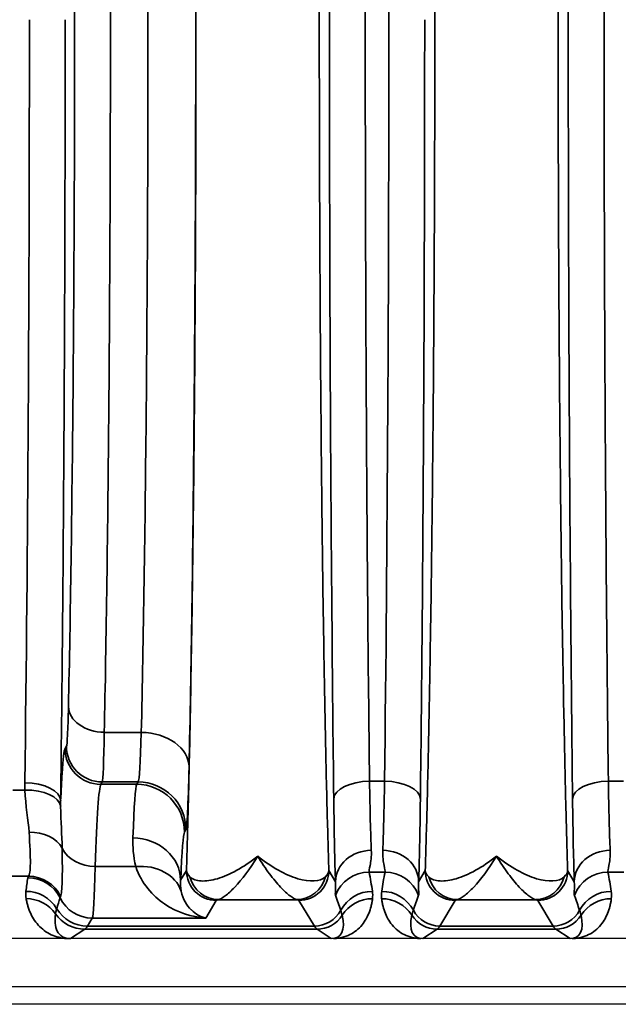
# Model space of a CAD drawing. Header units: millimetres. Extents: x 399 to 6233, y -1870 to 1602.
# Tile 489 of 656: x 5497 to 5507, y -98 to -81. Entities that reach past the tile are written whole.
import ezdxf

# ---------------------------------------------------------------- set-up
doc = ezdxf.new("R2010")
doc.units = ezdxf.units.MM
for name, color, linetype, lineweight in [('AM_5', 3, 'Continuous', 25), ('可見 (ISO)', 7, 'Continuous', 25), ('窄部可見 (ISO)', 7, 'Continuous', 35)]:
    doc.layers.add(name, color=color, linetype=linetype, lineweight=lineweight)
doc.styles.add('尺寸標註', font='romans.shx', dxfattribs={"bigfont": 'CHINESET.SHX'})
doc.dimstyles.new('CNS1$0', dxfattribs={"dimtxt": 2.5, "dimasz": 2.5, "dimexe": 1, "dimexo": 1, "dimgap": 1.5, "dimtad": 1, "dimtoh": 1, "dimdec": 1, "dimdsep": 46, "dimtxsty": '尺寸標註', "dimcen": 0, "dimclrd": 2, "dimclre": 2, "dimclrt": 1, "dimadec": 0, "dimazin": 2, "dimtp": 0.1, "dimtm": 0.1, "dimtfac": 0.71, "dimtdec": 1, "dimtmove": 0, "dimatfit": 0, "dimfxl": 0, "dimlwd": 13, "dimlwe": 13, "dimarcsym": 0})

# ---------------------------------------------------------------- blocks, each defined once
blk = doc.blocks.new('*D361')
at = {"layer": 'AM_5', "color": 2, "lineweight": 13}
for p, q in [((5422.642, -82.037), (5422.642, -115.653)), ((5583.362, -87.887), (5583.362, -115.653)), ((5425.142, -114.653), (5580.862, -114.653))]:
    blk.add_line(p, q, dxfattribs=at)
at = {"layer": 'AM_5', "color": 2, "lineweight": -2}
for points in [[(5425.142, -114.236), (5425.142, -115.07), (5422.642, -114.653)], [(5580.862, -114.236), (5580.862, -115.07), (5583.362, -114.653)]]:
    blk.add_solid(points, dxfattribs=at)
at = {"layer": 'Defpoints', "color": 0, "lineweight": -2}
for p in [(5422.642, -81.037), (5583.362, -86.887), (5583.362, -114.653)]:
    blk.add_point(p, dxfattribs=at)
at = {"layer": 'AM_5', "color": 1, "insert": (5503.002, -111.903), "char_height": 2.5, "attachment_point": 5, "style": '尺寸標註'}
blk.add_mtext('160.7', dxfattribs=at)

msp = doc.modelspace()

# ---------------------------------------------------------------- linework, layer by layer
at = {"layer": '可見 (ISO)'}
for p, q in [((5498.351, -95.787), (5498.351, -95.787)), ((5543.092, -96.437), (5438.592, -96.437)), ((5438.592, -97.237), (5543.092, -97.237)), ((5547.342, -97.537), (5434.342, -97.537))]:
    msp.add_line(p, q, dxfattribs=at)
for points, knots in [([(5497.959, -96.437), (5497.958, -96.437), (5497.958, -96.437), (5497.958, -96.437), (5497.958, -96.437), (5497.958, -96.437), (5497.958, -96.437), (5497.958, -96.437), (5497.955, -96.437), (5497.948, -96.437), (5497.944, -96.437), (5497.935, -96.437), (5497.928, -96.437), (5497.921, -96.437)], [-0.005146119, -0.005146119, -0.005146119, -0.005146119, -0.004810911, -0.004810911, -0.004628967, -0.004628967, -0.004600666, -0.004600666, -0.003063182, -0.003063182, -0.002040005, -0.002040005, 0, 0, 0, 0]), ([(5502.361, -96.437), (5502.354, -96.437), (5502.346, -96.437), (5502.34, -96.437), (5502.334, -96.437), (5502.329, -96.437), (5502.324, -96.437)], [0.00000000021, 0.00000000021, 0.00000000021, 0.00000000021, 0.00002113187, 0.00002113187, 0.00002113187, 0.0000394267, 0.0000394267, 0.0000394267, 0.0000394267]), ([(5503.859, -96.437), (5503.853, -96.437), (5503.847, -96.437), (5503.839, -96.437), (5503.834, -96.437), (5503.828, -96.437), (5503.823, -96.437)], [-0.00000491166, -0.00000491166, -0.00000491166, -0.00000491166, 0.00001772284, 0.00001772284, 0.00001772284, 0.00003506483, 0.00003506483, 0.00003506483, 0.00003506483]), ([(5506.361, -96.437), (5506.354, -96.437), (5506.346, -96.437), (5506.34, -96.437), (5506.334, -96.437), (5506.329, -96.437), (5506.324, -96.437)], [0.00000000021, 0.00000000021, 0.00000000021, 0.00000000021, 0.00002113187, 0.00002113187, 0.00002113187, 0.0000394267, 0.0000394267, 0.0000394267, 0.0000394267])]:
    msp.add_open_spline(points, degree=3, knots=knots, dxfattribs=at)
at = {"layer": '窄部可見 (ISO)'}
for p, q in [((5498.523, -92.98), (5499.143, -92.98)), ((5497.866, -93.251), (5497.89, -93.211)), ((5498.49, -93.811), (5498.466, -93.851)), ((5498.466, -93.851), (5499.066, -93.851)), ((5499.09, -93.811), (5498.49, -93.811)), ((5499.066, -93.851), (5499.09, -93.811)), ((5502.966, -93.8), (5503.217, -93.8)), ((5506.966, -93.8), (5507.217, -93.8)), ((5496.992, -93.947), (5497.194, -93.947)), ((5499.89, -94.61), (5499.866, -94.65)), ((5499.052, -95.23), (5498.371, -95.23)), ((5499.802, -95.459), (5499.899, -95.297)), ((5502.284, -95.297), (5502.395, -95.483)), ((5503.226, -95.322), (5502.958, -95.322)), ((5503.788, -95.483), (5503.899, -95.297)), ((5506.284, -95.297), (5506.395, -95.483)), ((5507.226, -95.322), (5506.958, -95.322)), ((5497.254, -95.392), (5496.965, -95.392)), ((5500.399, -95.797), (5500.222, -96.092)), ((5501.748, -95.784), (5500.435, -95.784)), ((5502.042, -96.227), (5501.784, -95.797)), ((5504.399, -95.797), (5504.141, -96.227)), ((5505.748, -95.784), (5504.435, -95.784)), ((5506.042, -96.227), (5505.784, -95.797)), ((5498.322, -96.092), (5498.241, -96.227)), ((5500.222, -96.092), (5498.322, -96.092)), ((5498.197, -96.278), (5497.959, -96.437)), ((5502.086, -96.278), (5498.197, -96.278)), ((5498.241, -96.227), (5502.042, -96.227)), ((5502.324, -96.437), (5502.086, -96.278)), ((5504.097, -96.278), (5503.859, -96.437)), ((5506.086, -96.278), (5504.097, -96.278)), ((5504.141, -96.227), (5506.042, -96.227)), ((5506.324, -96.437), (5506.086, -96.278))]:
    msp.add_line(p, q, dxfattribs=at)
for centre, major_axis, ratio, start_param, end_param in [((5502.732, -81.037), (0, 26), 0.02143, 4.712389, 5.225461), ((5496.732, -81.037), (0, 25), 0.02145, 4.175555, 4.712389), ((5502.732, -81.037), (0, 26), 0.02143, 4.199317, 4.712389), ((5498.523, -92.546), (-0.6, 0.013), 0.722333, 0.030288, 1.586603), ((5499.088, -90.811), (0, -3.002), 0.026524, 0.034868, 0.763293), ((5499.143, -93.558), (0.8, -0.018), 0.722333, 0.030288, 1.586603), ((5498.49, -93.211), (0.515, -0.309), 0.999172, 3.682263, 5.252328), ((5498.466, -93.251), (0.515, -0.309), 0.999172, 3.682263, 5.252328), ((5497.193, -94.13), (0.6, -0.007), 0.511389, 0.024373, 1.577171), ((5498.472, -101.849), (0, 8.003), 0.022512, 0.034888, 0.596845), ((5499.064, -100.26), (-0.008, -6.414), 0.020853, 3.180301, 3.678774), ((5499.066, -94.65), (0.686, -0.412), 0.999172, 0.54067, 2.110736), ((5499.09, -94.61), (0.686, -0.412), 0.999172, 0.54067, 2.110736), ((5502.966, -94.094), (-0.6, -0.007), 0.49083, 4.706597, 6.259146), ((5503.022, -92.726), (-0.007, 2.58), 0.02502, 2.000071, 2.615298), ((5503.161, -92.726), (0.007, 2.58), 0.02502, 3.667887, 4.283115), ((5503.217, -94.094), (0.6, -0.007), 0.49083, 0.024039, 1.576589), ((5506.966, -94.094), (-0.6, -0.007), 0.49083, 4.706597, 6.259146), ((5507.022, -92.726), (-0.007, 2.58), 0.02502, 2.000071, 2.615298), ((5497.194, -94.257), (0.6, 0.017), 0.516223, 0.059539, 1.556187), ((5502.422, -92.805), (0.007, -3.096), 0.02085, 5.141677, 5.75691), ((5503.761, -92.805), (-0.007, -3.096), 0.02085, 0.526276, 1.141508), ((5506.422, -92.805), (0.007, -3.096), 0.02085, 5.141677, 5.75691), ((5497.264, -95.105), (0.599, 0.031), 0.751758, 0.356231, 1.532192), ((5499.864, -100.419), (0.008, 5.773), 0.02317, 0.038714, 0.537188), ((5499.002, -95.459), (0.799, -0.032), 0.886923, 0.045354, 1.606482), ((5498.371, -94.734), (0.6, -0.018), 0.826915, 3.562919, 4.737867), ((5502.995, -95.483), (-0.6, -0.023), 0.876399, 4.678969, 6.239685), ((5503.188, -95.483), (0.6, -0.023), 0.876399, 0.0435, 1.604216), ((5506.995, -95.483), (-0.6, -0.023), 0.876399, 4.678969, 6.239685), ((5499.052, -95.891), (0.77, 0.217), 0.816863, 0.053432, 1.344647), ((5498.324, -91.978), (-0.005, -4.117), 0.020059, 0.038066, 0.660084), ((5502.958, -95.921), (-0.588, -0.12), 0.998201, 4.511525, 5.723718), ((5502.237, -94.888), (-0.587, 1.898), 0.297416, 4.213099, 4.391173), ((5503.946, -94.888), (0.587, 1.898), 0.297416, 1.892012, 2.070087), ((5503.226, -95.921), (-0.588, 0.12), 0.998201, 3.70106, 4.913253), ((5506.958, -95.921), (-0.588, -0.12), 0.998201, 4.511525, 5.723718), ((5506.237, -94.888), (-0.587, 1.898), 0.297416, 4.213099, 4.391173), ((5498.086, -94.755), (0.629, 2.073), 0.310752, 1.987716, 2.105822), ((5507.313, -95.421), (-10.07, 0), 0.058758, 6.234735, 6.273976), ((5497.243, -96.015), (0.593, -0.094), 0.998229, 0.609389, 1.728149), ((5497.254, -95.991), (0.462, -0.383), 0.997094, 1.147203, 2.260656), ((5500.435, -95.284), (0.093, -0.491), 0.982985, 4.763266, 6.092027), ((5501.748, -95.284), (-0.093, -0.491), 0.982985, 0.191158, 1.51992), ((5504.435, -95.284), (0.093, -0.491), 0.982993, 4.763177, 6.091983), ((5505.748, -95.284), (-0.093, -0.491), 0.982993, 0.191203, 1.520008), ((5497.211, -96.243), (0.596, -0.067), 0.99825, 0.651925, 1.682859), ((5503.013, -96.243), (-0.594, -0.083), 0.998238, 4.573579, 5.655239), ((5503.17, -96.243), (-0.594, 0.083), 0.998238, 3.769539, 4.851199), ((5507.013, -96.243), (-0.594, -0.083), 0.998238, 4.573579, 5.655239), ((5497.214, -96.366), (0.591, 0.105), 0.998218, 0.435215, 1.395105), ((8357.712, -98.497), (-2860.258, 0.716), 0.046839, 6.268046, 6.269403), ((5501.953, -88.154), (-4.172, -7.61), 0.009939, 6.191319, 6.234418), ((5498.322, -95.492), (0.515, -0.309), 0.999172, 4.133206, 5.252328), ((5501.589, -94.972), (1.006, -2.097), 0.194686, 0.988663, 1.119241), ((5503.015, -96.366), (-0.595, 0.075), 0.998245, 4.838078, 5.844438), ((5503.168, -96.366), (-0.595, -0.075), 0.998245, 3.58034, 4.5867), ((5504.594, -94.972), (-1.006, -2.097), 0.194686, 5.163945, 5.294522), ((5505.589, -94.972), (1.006, -2.097), 0.194686, 0.988663, 1.119241), ((5507.015, -96.366), (-0.595, 0.075), 0.998245, 4.838078, 5.844438), ((5498.197, -95.678), (0.333, -0.499), 0.999683, 4.734949, 5.695074), ((5498.241, -95.627), (0.515, -0.309), 0.999172, 4.221065, 5.252328), ((5502.042, -95.727), (0.429, 0.257), 0.999172, 4.17245, 5.254458), ((5504.141, -95.727), (0.429, -0.257), 0.999172, 4.17032, 5.252328), ((5506.042, -95.727), (0.429, 0.257), 0.999172, 4.17245, 5.254458), ((5502.086, -95.778), (0.277, 0.416), 0.999683, 3.729704, 4.736367), ((5501.811, -95.595), (0.641, -0.802), 0.399262, 5.974018, 6.980681), ((5504.372, -95.595), (-0.641, -0.802), 0.399262, 5.585689, 6.592352), ((5504.097, -95.778), (0.277, -0.416), 0.999683, 4.688411, 5.695074), ((5506.086, -95.778), (0.277, 0.416), 0.999683, 3.729704, 4.736367), ((5505.811, -95.595), (0.641, -0.802), 0.399262, 5.974018, 6.980681), ((5498.168, 3.755), (0, -100.043), 0.020817, 0.01396, 0.034899), ((5502.115, 3.756), (0, -100.043), 0.020838, 6.248286, 6.269226), ((5504.068, 3.756), (0, -100.043), 0.020838, 0.01396, 0.034899), ((5506.115, 3.756), (0, -100.043), 0.020838, 6.248286, 6.269226)]:
    msp.add_ellipse(centre, major_axis=major_axis, ratio=ratio, start_param=start_param, end_param=end_param, dxfattribs=at)
for points, knots in [([(5499.899, -95.297), (5499.91, -94.95), (5499.92, -94.577), (5499.93, -94.188), (5499.932, -94.125), (5499.933, -94.061), (5499.935, -93.996), (5499.946, -93.531), (5499.957, -93.035), (5499.966, -92.517), (5499.976, -91.998), (5499.985, -91.454), (5499.994, -90.884), (5500.002, -90.315), (5500.01, -89.717), (5500.017, -89.101), (5500.02, -88.84), (5500.022, -88.576), (5500.025, -88.309), (5500.029, -87.945), (5500.032, -87.576), (5500.035, -87.2), (5500.04, -86.549), (5500.044, -85.879), (5500.048, -85.194), (5500.055, -83.824), (5500.059, -82.438), (5500.059, -81.037), (5500.059, -79.636), (5500.055, -78.251), (5500.048, -76.881), (5500.042, -75.8), (5500.035, -74.761), (5500.025, -73.766), (5500.022, -73.498), (5500.02, -73.234), (5500.017, -72.974), (5500.01, -72.357), (5500.002, -71.76), (5499.994, -71.191), (5499.985, -70.621), (5499.976, -70.077), (5499.966, -69.558), (5499.957, -69.039), (5499.946, -68.543), (5499.935, -68.079), (5499.933, -68.014), (5499.932, -67.95), (5499.93, -67.886), (5499.92, -67.498), (5499.91, -67.125), (5499.899, -66.778)], [0.026741, 0.026741, 0.026741, 0.026741, 0.0775937, 0.0775937, 0.0775937, 0.0858987, 0.0858987, 0.0858987, 0.1450564, 0.1450564, 0.1450564, 0.2042141, 0.2042141, 0.2042141, 0.2633718, 0.2633718, 0.2633718, 0.2884178, 0.2884178, 0.2884178, 0.3225295, 0.3225295, 0.3225295, 0.3816871, 0.3816871, 0.3816871, 0.5, 0.5, 0.5, 0.6183179, 0.6183179, 0.6183179, 0.7115978, 0.7115978, 0.7115978, 0.7366333, 0.7366333, 0.7366333, 0.795791, 0.795791, 0.795791, 0.8549487, 0.8549487, 0.8549487, 0.9141064, 0.9141064, 0.9141064, 0.9224137, 0.9224137, 0.9224137, 0.9732641, 0.9732641, 0.9732641, 0.9732641]), ([(5502.284, -66.778), (5502.273, -67.125), (5502.263, -67.498), (5502.253, -67.886), (5502.251, -67.95), (5502.25, -68.014), (5502.248, -68.079), (5502.237, -68.543), (5502.227, -69.039), (5502.217, -69.558), (5502.207, -70.077), (5502.198, -70.621), (5502.189, -71.19), (5502.181, -71.76), (5502.173, -72.358), (5502.166, -72.974), (5502.164, -73.234), (5502.161, -73.498), (5502.158, -73.765), (5502.155, -74.129), (5502.151, -74.499), (5502.148, -74.874), (5502.143, -75.526), (5502.139, -76.196), (5502.135, -76.881), (5502.128, -78.25), (5502.124, -79.636), (5502.124, -81.037), (5502.124, -82.438), (5502.128, -83.824), (5502.135, -85.194), (5502.141, -86.274), (5502.148, -87.314), (5502.158, -88.309), (5502.161, -88.576), (5502.164, -88.84), (5502.166, -89.101), (5502.173, -89.717), (5502.181, -90.315), (5502.189, -90.884), (5502.198, -91.454), (5502.207, -91.998), (5502.217, -92.517), (5502.227, -93.035), (5502.237, -93.531), (5502.248, -93.996), (5502.25, -94.061), (5502.251, -94.125), (5502.253, -94.188), (5502.263, -94.577), (5502.273, -94.95), (5502.284, -95.297)], [0.026741, 0.026741, 0.026741, 0.026741, 0.0775937, 0.0775937, 0.0775937, 0.0858987, 0.0858987, 0.0858987, 0.1450564, 0.1450564, 0.1450564, 0.2042141, 0.2042141, 0.2042141, 0.2633718, 0.2633718, 0.2633718, 0.2884178, 0.2884178, 0.2884178, 0.3225295, 0.3225295, 0.3225295, 0.3816871, 0.3816871, 0.3816871, 0.5, 0.5, 0.5, 0.6183179, 0.6183179, 0.6183179, 0.7115978, 0.7115978, 0.7115978, 0.7366333, 0.7366333, 0.7366333, 0.795791, 0.795791, 0.795791, 0.8549487, 0.8549487, 0.8549487, 0.9141064, 0.9141064, 0.9141064, 0.9224137, 0.9224137, 0.9224137, 0.9732641, 0.9732641, 0.9732641, 0.9732641]), ([(5503.899, -95.297), (5503.91, -94.95), (5503.92, -94.577), (5503.93, -94.188), (5503.932, -94.125), (5503.933, -94.061), (5503.935, -93.996), (5503.946, -93.531), (5503.957, -93.035), (5503.966, -92.517), (5503.976, -91.998), (5503.985, -91.454), (5503.994, -90.884), (5504.002, -90.315), (5504.01, -89.717), (5504.017, -89.101), (5504.02, -88.84), (5504.022, -88.576), (5504.025, -88.309), (5504.029, -87.945), (5504.032, -87.576), (5504.035, -87.2), (5504.04, -86.549), (5504.044, -85.879), (5504.048, -85.194), (5504.055, -83.824), (5504.059, -82.438), (5504.059, -81.037), (5504.059, -79.636), (5504.055, -78.251), (5504.048, -76.881), (5504.042, -75.8), (5504.035, -74.761), (5504.025, -73.766), (5504.022, -73.498), (5504.02, -73.234), (5504.017, -72.974), (5504.01, -72.357), (5504.002, -71.76), (5503.994, -71.191), (5503.985, -70.621), (5503.976, -70.077), (5503.966, -69.558), (5503.957, -69.039), (5503.946, -68.543), (5503.935, -68.079), (5503.933, -68.014), (5503.932, -67.95), (5503.93, -67.886), (5503.92, -67.498), (5503.91, -67.125), (5503.899, -66.778)], [0.0267397, 0.0267397, 0.0267397, 0.0267397, 0.0775919, 0.0775919, 0.0775919, 0.0858976, 0.0858976, 0.0858976, 0.1450554, 0.1450554, 0.1450554, 0.2042133, 0.2042133, 0.2042133, 0.2633711, 0.2633711, 0.2633711, 0.2884173, 0.2884173, 0.2884173, 0.322529, 0.322529, 0.322529, 0.3816868, 0.3816868, 0.3816868, 0.5, 0.5, 0.5, 0.6183182, 0.6183182, 0.6183182, 0.7115983, 0.7115983, 0.7115983, 0.7366339, 0.7366339, 0.7366339, 0.7957918, 0.7957918, 0.7957918, 0.8549496, 0.8549496, 0.8549496, 0.9141075, 0.9141075, 0.9141075, 0.9224155, 0.9224155, 0.9224155, 0.9732653, 0.9732653, 0.9732653, 0.9732653]), ([(5506.284, -66.778), (5506.273, -67.125), (5506.263, -67.498), (5506.253, -67.886), (5506.251, -67.95), (5506.25, -68.014), (5506.248, -68.079), (5506.237, -68.543), (5506.227, -69.039), (5506.217, -69.558), (5506.207, -70.077), (5506.198, -70.621), (5506.189, -71.19), (5506.181, -71.76), (5506.173, -72.358), (5506.166, -72.974), (5506.164, -73.234), (5506.161, -73.498), (5506.158, -73.765), (5506.155, -74.129), (5506.151, -74.499), (5506.148, -74.874), (5506.143, -75.526), (5506.139, -76.196), (5506.135, -76.881), (5506.128, -78.25), (5506.124, -79.636), (5506.124, -81.037), (5506.124, -82.438), (5506.128, -83.824), (5506.135, -85.194), (5506.141, -86.274), (5506.148, -87.314), (5506.158, -88.309), (5506.161, -88.576), (5506.164, -88.84), (5506.166, -89.101), (5506.173, -89.717), (5506.181, -90.315), (5506.189, -90.884), (5506.198, -91.454), (5506.207, -91.998), (5506.217, -92.517), (5506.227, -93.035), (5506.237, -93.531), (5506.248, -93.995), (5506.25, -94.061), (5506.251, -94.125), (5506.253, -94.188), (5506.263, -94.577), (5506.273, -94.95), (5506.284, -95.297)], [0.0267397, 0.0267397, 0.0267397, 0.0267397, 0.0775919, 0.0775919, 0.0775919, 0.0858976, 0.0858976, 0.0858976, 0.1450554, 0.1450554, 0.1450554, 0.2042133, 0.2042133, 0.2042133, 0.2633711, 0.2633711, 0.2633711, 0.2884173, 0.2884173, 0.2884173, 0.322529, 0.322529, 0.322529, 0.3816868, 0.3816868, 0.3816868, 0.5, 0.5, 0.5, 0.6183182, 0.6183182, 0.6183182, 0.7115983, 0.7115983, 0.7115983, 0.7366339, 0.7366339, 0.7366339, 0.7957918, 0.7957918, 0.7957918, 0.8549496, 0.8549496, 0.8549496, 0.9141075, 0.9141075, 0.9141075, 0.9224155, 0.9224155, 0.9224155, 0.9732653, 0.9732653, 0.9732653, 0.9732653]), ([(5502.366, -94.094), (5502.343, -92.112), (5502.325, -89.987), (5502.312, -87.787), (5502.3, -85.586), (5502.294, -83.312), (5502.294, -81.037), (5502.294, -78.763), (5502.3, -76.488), (5502.312, -74.288), (5502.325, -72.088), (5502.343, -69.962), (5502.366, -67.981)], [2.628521, 2.628521, 2.628521, 2.628521, 2.885057, 2.885057, 2.885057, 3.141593, 3.141593, 3.141593, 3.398129, 3.398129, 3.398129, 3.654665, 3.654665, 3.654665, 3.654665]), ([(5506.366, -94.094), (5506.343, -92.112), (5506.325, -89.987), (5506.312, -87.787), (5506.3, -85.586), (5506.294, -83.312), (5506.294, -81.037), (5506.294, -78.763), (5506.3, -76.488), (5506.312, -74.288), (5506.325, -72.088), (5506.343, -69.962), (5506.366, -67.981)], [2.628521, 2.628521, 2.628521, 2.628521, 2.885057, 2.885057, 2.885057, 3.141593, 3.141593, 3.141593, 3.398129, 3.398129, 3.398129, 3.654665, 3.654665, 3.654665, 3.654665]), ([(5502.966, -68.275), (5502.942, -70.212), (5502.924, -72.29), (5502.9, -76.591), (5502.894, -78.814), (5502.894, -83.261), (5502.9, -85.484), (5502.924, -89.785), (5502.942, -91.862), (5502.966, -93.8)], [2.628521, 2.628521, 2.628521, 2.628521, 2.885057, 2.885057, 3.141593, 3.141593, 3.398129, 3.398129, 3.654665, 3.654665, 3.654665, 3.654665]), ([(5506.966, -68.275), (5506.942, -70.212), (5506.924, -72.29), (5506.9, -76.591), (5506.894, -78.814), (5506.894, -83.261), (5506.9, -85.484), (5506.924, -89.785), (5506.942, -91.862), (5506.966, -93.8)], [2.628521, 2.628521, 2.628521, 2.628521, 2.885057, 2.885057, 3.141593, 3.141593, 3.398129, 3.398129, 3.654665, 3.654665, 3.654665, 3.654665]), ([(5499.943, -68.517), (5499.96, -69.323), (5499.976, -70.215), (5499.99, -71.173), (5500.004, -72.132), (5500.016, -73.158), (5500.025, -74.23), (5500.035, -75.302), (5500.042, -76.421), (5500.047, -77.563), (5500.052, -78.705), (5500.055, -79.871), (5500.055, -81.037), (5500.055, -82.203), (5500.052, -83.369), (5500.047, -84.511), (5500.042, -85.654), (5500.035, -86.772), (5500.025, -87.845), (5500.016, -88.917), (5500.004, -89.943), (5499.99, -90.901), (5499.976, -91.86), (5499.96, -92.752), (5499.943, -93.558)], [2.334303, 2.334303, 2.334303, 2.334303, 2.536125, 2.536125, 2.536125, 2.737948, 2.737948, 2.737948, 2.93977, 2.93977, 2.93977, 3.141593, 3.141593, 3.141593, 3.343415, 3.343415, 3.343415, 3.545238, 3.545238, 3.545238, 3.74706, 3.74706, 3.74706, 3.948882, 3.948882, 3.948882, 3.948882]), ([(5498.523, -69.095), (5498.539, -69.864), (5498.554, -70.714), (5498.566, -71.629), (5498.579, -72.543), (5498.59, -73.522), (5498.599, -74.544), (5498.608, -75.567), (5498.614, -76.634), (5498.619, -77.724), (5498.623, -78.813), (5498.626, -79.925), (5498.626, -81.037), (5498.626, -82.149), (5498.623, -83.262), (5498.619, -84.351), (5498.614, -85.441), (5498.608, -86.508), (5498.599, -87.53), (5498.59, -88.553), (5498.579, -89.532), (5498.566, -90.446), (5498.554, -91.361), (5498.539, -92.211), (5498.523, -92.98)], [2.334303, 2.334303, 2.334303, 2.334303, 2.536125, 2.536125, 2.536125, 2.737948, 2.737948, 2.737948, 2.93977, 2.93977, 2.93977, 3.141593, 3.141593, 3.141593, 3.343415, 3.343415, 3.343415, 3.545238, 3.545238, 3.545238, 3.74706, 3.74706, 3.74706, 3.948882, 3.948882, 3.948882, 3.948882]), ([(5499.143, -92.98), (5499.16, -92.211), (5499.176, -91.361), (5499.204, -89.532), (5499.216, -88.553), (5499.235, -86.508), (5499.242, -85.441), (5499.252, -83.262), (5499.255, -82.149), (5499.255, -79.925), (5499.252, -78.813), (5499.242, -76.634), (5499.235, -75.567), (5499.216, -73.522), (5499.204, -72.543), (5499.176, -70.714), (5499.16, -69.864), (5499.143, -69.095)], [2.334303, 2.334303, 2.334303, 2.334303, 2.536125, 2.536125, 2.737948, 2.737948, 2.93977, 2.93977, 3.141593, 3.141593, 3.343415, 3.343415, 3.545238, 3.545238, 3.74706, 3.74706, 3.948882, 3.948882, 3.948882, 3.948882]), ([(5497.923, -92.546), (5497.939, -91.805), (5497.954, -90.986), (5497.979, -89.223), (5497.99, -88.28), (5498.008, -86.309), (5498.015, -85.281), (5498.024, -83.181), (5498.026, -82.109), (5498.026, -79.966), (5498.024, -78.894), (5498.015, -76.794), (5498.008, -75.766), (5497.99, -73.794), (5497.979, -72.851), (5497.954, -71.089), (5497.939, -70.269), (5497.923, -69.528)], [2.334303, 2.334303, 2.334303, 2.334303, 2.536125, 2.536125, 2.737948, 2.737948, 2.93977, 2.93977, 3.141593, 3.141593, 3.343415, 3.343415, 3.545238, 3.545238, 3.74706, 3.74706, 3.948882, 3.948882, 3.948882, 3.948882]), ([(5497.868, -81.037), (5497.868, -83.328), (5497.861, -85.618), (5497.849, -87.827), (5497.836, -90.035), (5497.817, -92.161), (5497.792, -94.13)], [0, 0, 0, 0, 0.2684172, 0.2684172, 0.2684172, 0.5368345, 0.5368345, 0.5368345, 0.5368345]), ([(5503.889, -81.037), (5503.889, -83.312), (5503.883, -85.586), (5503.871, -87.787), (5503.859, -89.987), (5503.841, -92.112), (5503.817, -94.094)], [0, 0, 0, 0, 0.256536, 0.256536, 0.256536, 0.5130721, 0.5130721, 0.5130721, 0.5130721]), ([(5497.89, -93.211), (5497.896, -93.201), (5497.902, -93.137), (5497.913, -92.911), (5497.918, -92.748), (5497.923, -92.546)], [1.6057029, 1.6057029, 1.6057029, 1.6057029, 1.9700029, 1.9700029, 2.3343029, 2.3343029, 2.3343029, 2.3343029]), ([(5497.792, -94.13), (5497.8, -93.952), (5497.808, -93.798), (5497.816, -93.672), (5497.832, -93.421), (5497.849, -93.279), (5497.866, -93.251)], [4.255119, 4.255119, 4.255119, 4.255119, 4.3966774, 4.3966774, 4.3966774, 4.6774824, 4.6774824, 4.6774824, 4.6774824]), ([(5499.943, -93.558), (5499.936, -93.877), (5499.927, -94.134), (5499.918, -94.314), (5499.91, -94.493), (5499.9, -94.594), (5499.89, -94.61)], [3.9488824, 3.9488824, 3.9488824, 3.9488824, 4.3131824, 4.3131824, 4.3131824, 4.6774824, 4.6774824, 4.6774824, 4.6774824]), ([(5497.254, -95.392), (5497.273, -95.373), (5497.284, -95.298), (5497.286, -95.048), (5497.277, -94.87), (5497.264, -94.654)], [0, 0, 0, 0, 0.00099613, 0.00099613, 0.001992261, 0.001992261, 0.001992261, 0.001992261]), ([(5497.817, -94.92), (5497.821, -95.149), (5497.822, -95.337), (5497.818, -95.473), (5497.814, -95.609), (5497.805, -95.696), (5497.792, -95.728)], [0.001060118, 0.001060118, 0.001060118, 0.001060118, 0.002188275, 0.002188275, 0.002188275, 0.003316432, 0.003316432, 0.003316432, 0.003316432]), ([(5502.995, -94.957), (5503, -95.064), (5502.987, -95.148), (5502.964, -95.27), (5502.954, -95.309), (5502.958, -95.322)], [0, 0, 0, 0, 0.000661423, 0.000661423, 0.001322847, 0.001322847, 0.001322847, 0.001322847]), ([(5503.226, -95.322), (5503.229, -95.309), (5503.22, -95.271), (5503.197, -95.149), (5503.183, -95.064), (5503.188, -94.957)], [0, 0, 0, 0, 0.000661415, 0.000661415, 0.001322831, 0.001322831, 0.001322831, 0.001322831]), ([(5506.995, -94.957), (5507, -95.064), (5506.987, -95.148), (5506.964, -95.27), (5506.954, -95.309), (5506.958, -95.322)], [0, 0, 0, 0, 0.000661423, 0.000661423, 0.001322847, 0.001322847, 0.001322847, 0.001322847]), ([(5499.958, -95.401), (5500.001, -95.442), (5500.067, -95.465), (5500.146, -95.47), (5500.225, -95.475), (5500.318, -95.462), (5500.419, -95.432), (5500.621, -95.372), (5500.856, -95.244), (5501.092, -95.055)], [0, 0, 0, 0, 0.000558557, 0.000558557, 0.000558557, 0.001117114, 0.001117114, 0.001117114, 0.002234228, 0.002234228, 0.002234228, 0.002234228]), ([(5501.092, -95.055), (5500.959, -95.274), (5500.827, -95.447), (5500.651, -95.634), (5500.596, -95.684), (5500.502, -95.756), (5500.462, -95.778), (5500.435, -95.784)], [-0.000011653, -0.000011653, -0.000011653, -0.000011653, 0.001067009, 0.001067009, 0.00160634, 0.00160634, 0.002145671, 0.002145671, 0.002145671, 0.002145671]), ([(5501.092, -95.055), (5501.327, -95.244), (5501.559, -95.371), (5501.763, -95.432), (5501.966, -95.493), (5502.138, -95.484), (5502.226, -95.401)], [-0.000011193, -0.000011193, -0.000011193, -0.000011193, 0.001104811, 0.001104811, 0.001104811, 0.002220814, 0.002220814, 0.002220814, 0.002220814]), ([(5501.748, -95.784), (5501.721, -95.778), (5501.681, -95.756), (5501.634, -95.72), (5501.587, -95.684), (5501.532, -95.634), (5501.473, -95.572), (5501.415, -95.509), (5501.353, -95.435), (5501.289, -95.349), (5501.225, -95.263), (5501.157, -95.163), (5501.092, -95.055)], [0, 0, 0, 0, 0.000534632, 0.000534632, 0.000534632, 0.001069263, 0.001069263, 0.001069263, 0.001603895, 0.001603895, 0.001603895, 0.002138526, 0.002138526, 0.002138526, 0.002138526]), ([(5503.957, -95.401), (5504.001, -95.442), (5504.067, -95.465), (5504.146, -95.47), (5504.225, -95.475), (5504.318, -95.462), (5504.419, -95.432), (5504.621, -95.372), (5504.856, -95.244), (5505.092, -95.055)], [0, 0, 0, 0, 0.000558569, 0.000558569, 0.000558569, 0.001117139, 0.001117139, 0.001117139, 0.002234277, 0.002234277, 0.002234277, 0.002234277]), ([(5505.092, -95.055), (5504.959, -95.274), (5504.827, -95.447), (5504.651, -95.634), (5504.596, -95.684), (5504.502, -95.756), (5504.462, -95.778), (5504.435, -95.784)], [-0.000011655, -0.000011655, -0.000011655, -0.000011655, 0.001067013, 0.001067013, 0.001606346, 0.001606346, 0.00214568, 0.00214568, 0.00214568, 0.00214568]), ([(5505.092, -95.055), (5505.327, -95.244), (5505.559, -95.371), (5505.763, -95.432), (5505.966, -95.493), (5506.138, -95.484), (5506.226, -95.401)], [-0.000011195, -0.000011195, -0.000011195, -0.000011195, 0.001104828, 0.001104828, 0.001104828, 0.002220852, 0.002220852, 0.002220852, 0.002220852]), ([(5505.748, -95.784), (5505.721, -95.778), (5505.681, -95.756), (5505.634, -95.72), (5505.587, -95.684), (5505.532, -95.634), (5505.473, -95.572), (5505.415, -95.509), (5505.353, -95.435), (5505.289, -95.349), (5505.225, -95.263), (5505.157, -95.163), (5505.092, -95.055)], [0, 0, 0, 0, 0.000534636, 0.000534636, 0.000534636, 0.001069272, 0.001069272, 0.001069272, 0.001603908, 0.001603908, 0.001603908, 0.002138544, 0.002138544, 0.002138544, 0.002138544]), ([(5500.222, -96.092), (5499.985, -96.076), (5499.746, -95.999), (5499.538, -95.859), (5499.536, -95.858), (5499.535, -95.857), (5499.534, -95.856), (5499.431, -95.786), (5499.336, -95.701), (5499.254, -95.599), (5499.17, -95.495), (5499.098, -95.372), (5499.052, -95.23)], [-0.000014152, -0.000014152, -0.000014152, -0.000014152, 0.001513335, 0.001513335, 0.001513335, 0.00152394, 0.00152394, 0.00152394, 0.002277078, 0.002277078, 0.002277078, 0.003040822, 0.003040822, 0.003040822, 0.003040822]), ([(5499.899, -95.297), (5499.899, -95.428), (5499.953, -95.558), (5500.046, -95.65), (5500.138, -95.743), (5500.268, -95.797), (5500.399, -95.797)], [0, 0, 0, 0, 0.5, 0.5, 0.5, 1, 1, 1, 1]), ([(5501.784, -95.797), (5501.915, -95.797), (5502.045, -95.743), (5502.137, -95.65), (5502.23, -95.558), (5502.284, -95.428), (5502.284, -95.297)], [0, 0, 0, 0, 0.5, 0.5, 0.5, 1, 1, 1, 1]), ([(5503.899, -95.297), (5503.899, -95.428), (5503.953, -95.558), (5504.046, -95.65), (5504.138, -95.743), (5504.268, -95.797), (5504.399, -95.797)], [0, 0, 0, 0, 0.5, 0.5, 0.5, 1, 1, 1, 1]), ([(5505.784, -95.797), (5505.915, -95.797), (5506.045, -95.743), (5506.137, -95.65), (5506.23, -95.558), (5506.284, -95.428), (5506.284, -95.297)], [0, 0, 0, 0, 0.5, 0.5, 0.5, 1, 1, 1, 1]), ([(5502.396, -95.711), (5502.391, -95.699), (5502.392, -95.675), (5502.395, -95.637), (5502.395, -95.636), (5502.395, -95.635), (5502.395, -95.635), (5502.397, -95.597), (5502.4, -95.548), (5502.395, -95.483)], [0, 0, 0, 0, 0.000774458, 0.000774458, 0.000774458, 0.000793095, 0.000793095, 0.000793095, 0.001548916, 0.001548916, 0.001548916, 0.001548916]), ([(5503.788, -95.483), (5503.783, -95.548), (5503.786, -95.598), (5503.788, -95.635), (5503.788, -95.636), (5503.789, -95.637), (5503.789, -95.637), (5503.791, -95.675), (5503.792, -95.699), (5503.787, -95.711)], [0, 0, 0, 0, 0.000759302, 0.000759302, 0.000759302, 0.000774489, 0.000774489, 0.000774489, 0.001548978, 0.001548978, 0.001548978, 0.001548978]), ([(5506.396, -95.711), (5506.391, -95.699), (5506.392, -95.675), (5506.395, -95.637), (5506.395, -95.636), (5506.395, -95.635), (5506.395, -95.635), (5506.397, -95.597), (5506.4, -95.548), (5506.395, -95.483)], [0, 0, 0, 0, 0.000774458, 0.000774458, 0.000774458, 0.000793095, 0.000793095, 0.000793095, 0.001548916, 0.001548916, 0.001548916, 0.001548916]), ([(5499.812, -95.641), (5499.826, -95.71), (5499.85, -95.769), (5499.878, -95.82), (5499.907, -95.872), (5499.941, -95.916), (5499.977, -95.953), (5499.979, -95.954), (5499.98, -95.955), (5499.981, -95.956), (5500.055, -96.029), (5500.138, -96.074), (5500.222, -96.092)], [0, 0, 0, 0, 0.000760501, 0.000760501, 0.000760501, 0.00154208, 0.00154208, 0.00154208, 0.001566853, 0.001566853, 0.001566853, 0.003133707, 0.003133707, 0.003133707, 0.003133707]), ([(5497.921, -96.437), (5497.833, -96.434), (5497.747, -96.417), (5497.667, -96.385), (5497.582, -96.35), (5497.505, -96.299), (5497.44, -96.234), (5497.379, -96.172), (5497.329, -96.098), (5497.291, -96.017), (5497.273, -95.978), (5497.258, -95.937), (5497.245, -95.895), (5497.238, -95.874), (5497.233, -95.853), (5497.228, -95.832), (5497.223, -95.811), (5497.218, -95.789), (5497.214, -95.767)], [3.1723513, 3.1723513, 3.1723513, 3.1723513, 3.4034885, 3.4034885, 3.4034885, 3.6496995, 3.6496995, 3.6496995, 3.8803063, 3.8803063, 3.8803063, 3.9915494, 3.9915494, 3.9915494, 4.0463878, 4.0463878, 4.0463878, 4.1007779, 4.1007779, 4.1007779, 4.1007779]), ([(5503.015, -95.767), (5503.012, -95.79), (5503.009, -95.812), (5503.005, -95.834), (5503.001, -95.855), (5502.996, -95.875), (5502.991, -95.896), (5502.981, -95.937), (5502.968, -95.977), (5502.952, -96.016), (5502.92, -96.095), (5502.875, -96.169), (5502.819, -96.231), (5502.759, -96.297), (5502.686, -96.349), (5502.605, -96.384), (5502.561, -96.402), (5502.515, -96.416), (5502.469, -96.425), (5502.433, -96.432), (5502.397, -96.436), (5502.361, -96.437)], [2.1358688, 2.1358688, 2.1358688, 2.1358688, 2.1945542, 2.1945542, 2.1945542, 2.25329, 2.25329, 2.25329, 2.3713058, 2.3713058, 2.3713058, 2.612508, 2.612508, 2.612508, 2.8678155, 2.8678155, 2.8678155, 3.004742, 3.004742, 3.004742, 3.1094244, 3.1094244, 3.1094244, 3.1094244]), ([(5503.823, -96.437), (5503.786, -96.436), (5503.75, -96.432), (5503.714, -96.425), (5503.668, -96.416), (5503.622, -96.402), (5503.578, -96.384), (5503.497, -96.349), (5503.424, -96.297), (5503.365, -96.231), (5503.308, -96.169), (5503.263, -96.095), (5503.231, -96.016), (5503.215, -95.977), (5503.202, -95.937), (5503.192, -95.896), (5503.187, -95.875), (5503.182, -95.855), (5503.178, -95.834), (5503.174, -95.812), (5503.171, -95.79), (5503.168, -95.767)], [3.1737609, 3.1737609, 3.1737609, 3.1737609, 3.2784434, 3.2784434, 3.2784434, 3.4153698, 3.4153698, 3.4153698, 3.6706773, 3.6706773, 3.6706773, 3.9118795, 3.9118795, 3.9118795, 4.0298953, 4.0298953, 4.0298953, 4.0886311, 4.0886311, 4.0886311, 4.1473165, 4.1473165, 4.1473165, 4.1473165]), ([(5507.015, -95.767), (5507.012, -95.79), (5507.009, -95.812), (5507.005, -95.834), (5507.001, -95.855), (5506.996, -95.875), (5506.991, -95.896), (5506.981, -95.937), (5506.968, -95.977), (5506.952, -96.016), (5506.92, -96.095), (5506.875, -96.169), (5506.819, -96.231), (5506.759, -96.297), (5506.686, -96.349), (5506.605, -96.384), (5506.561, -96.402), (5506.515, -96.416), (5506.469, -96.425), (5506.433, -96.432), (5506.397, -96.436), (5506.361, -96.437)], [2.1358688, 2.1358688, 2.1358688, 2.1358688, 2.1945542, 2.1945542, 2.1945542, 2.25329, 2.25329, 2.25329, 2.3713058, 2.3713058, 2.3713058, 2.612508, 2.612508, 2.612508, 2.8678155, 2.8678155, 2.8678155, 3.004742, 3.004742, 3.004742, 3.1094244, 3.1094244, 3.1094244, 3.1094244]), ([(5497.706, -96.022), (5497.704, -96.036), (5497.702, -96.049), (5497.701, -96.062), (5497.7, -96.075), (5497.699, -96.088), (5497.698, -96.101), (5497.697, -96.127), (5497.698, -96.152), (5497.7, -96.177), (5497.704, -96.227), (5497.716, -96.273), (5497.735, -96.311), (5497.756, -96.351), (5497.786, -96.383), (5497.822, -96.404), (5497.862, -96.427), (5497.908, -96.437), (5497.959, -96.437)], [2.1824074, 2.1824074, 2.1824074, 2.1824074, 2.2369219, 2.2369219, 2.2369219, 2.2918591, 2.2918591, 2.2918591, 2.4032229, 2.4032229, 2.4032229, 2.6337552, 2.6337552, 2.6337552, 2.879414, 2.879414, 2.879414, 3.1424948, 3.1424948, 3.1424948, 3.1424948]), ([(5497.726, -95.935), (5497.721, -95.954), (5497.716, -95.971), (5497.712, -95.988), (5497.709, -96), (5497.707, -96.011), (5497.706, -96.022)], [0, 0, 0, 0, 0.001200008, 0.001200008, 0.001200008, 0.002089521, 0.002089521, 0.002089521, 0.002089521]), ([(5502.508, -96.045), (5502.506, -96.034), (5502.502, -96.022), (5502.498, -96.008), (5502.494, -95.994), (5502.489, -95.978), (5502.484, -95.962)], [0, 0, 0, 0, 0.001000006, 0.001000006, 0.001000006, 0.00208995, 0.00208995, 0.00208995, 0.00208995]), ([(5503.7, -95.962), (5503.694, -95.977), (5503.69, -95.991), (5503.686, -96.005), (5503.681, -96.019), (5503.678, -96.033), (5503.675, -96.045)], [0, 0, 0, 0, 0.001000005, 0.001000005, 0.001000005, 0.002089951, 0.002089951, 0.002089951, 0.002089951]), ([(5506.508, -96.045), (5506.506, -96.034), (5506.502, -96.022), (5506.498, -96.008), (5506.494, -95.994), (5506.489, -95.978), (5506.484, -95.962)], [0, 0, 0, 0, 0.001000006, 0.001000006, 0.001000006, 0.00208995, 0.00208995, 0.00208995, 0.00208995])]:
    msp.add_open_spline(points, degree=3, knots=knots, dxfattribs=at)
for points in [[(5498.523, -92.98), (5498.514, -93.473), (5498.502, -93.786), (5498.49, -93.811)], [(5497.194, -93.947), (5497.192, -93.905), (5497.192, -93.864), (5497.193, -93.823)], [(5497.264, -94.654), (5497.251, -94.449), (5497.203, -94.214), (5497.194, -93.947)], [(5497.792, -94.13), (5497.792, -94.16), (5497.792, -94.191), (5497.792, -94.221)], [(5497.792, -94.221), (5497.793, -94.472), (5497.814, -94.7), (5497.817, -94.92)], [(5499.052, -95.23), (5499.008, -95.055), (5498.997, -94.894), (5499.002, -94.749)], [(5499.899, -95.297), (5499.902, -95.332), (5499.921, -95.367), (5499.958, -95.401)], [(5502.226, -95.401), (5502.262, -95.367), (5502.281, -95.332), (5502.284, -95.297)], [(5503.899, -95.297), (5503.902, -95.332), (5503.921, -95.367), (5503.957, -95.401)], [(5506.226, -95.401), (5506.262, -95.367), (5506.281, -95.332), (5506.284, -95.297)], [(5499.802, -95.459), (5499.797, -95.513), (5499.797, -95.573), (5499.812, -95.641)], [(5497.214, -95.767), (5497.207, -95.726), (5497.207, -95.685), (5497.211, -95.644)], [(5503.013, -95.644), (5503.019, -95.685), (5503.02, -95.726), (5503.015, -95.767)], [(5503.168, -95.767), (5503.163, -95.726), (5503.164, -95.685), (5503.17, -95.644)], [(5507.013, -95.644), (5507.019, -95.685), (5507.02, -95.726), (5507.015, -95.767)], [(5500.435, -95.784), (5500.413, -95.788), (5500.402, -95.792), (5500.399, -95.797)], [(5501.784, -95.797), (5501.782, -95.792), (5501.77, -95.788), (5501.748, -95.784)], [(5504.435, -95.784), (5504.413, -95.788), (5504.402, -95.792), (5504.399, -95.797)], [(5505.784, -95.797), (5505.782, -95.792), (5505.77, -95.788), (5505.748, -95.784)]]:
    msp.add_open_spline(points, degree=3, dxfattribs=at)

# ---------------------------------------------------------------- dimensions: what is measured, and where the dimension line sits
at = {"layer": 'AM_5'}
dim = msp.add_linear_dim(base=(5583.362, -114.653), p1=(5422.642, -81.037), p2=(5583.362, -86.887), dimstyle='CNS1$0', override={"dimfxl": 4, "dimarcsym": 1}, dxfattribs=at)
dim.commit()
dim.dimension.update_dxf_attribs({"geometry": '*D361', "text_midpoint": (5503.002, -111.903)})

doc.saveas('drawing.dxf')
